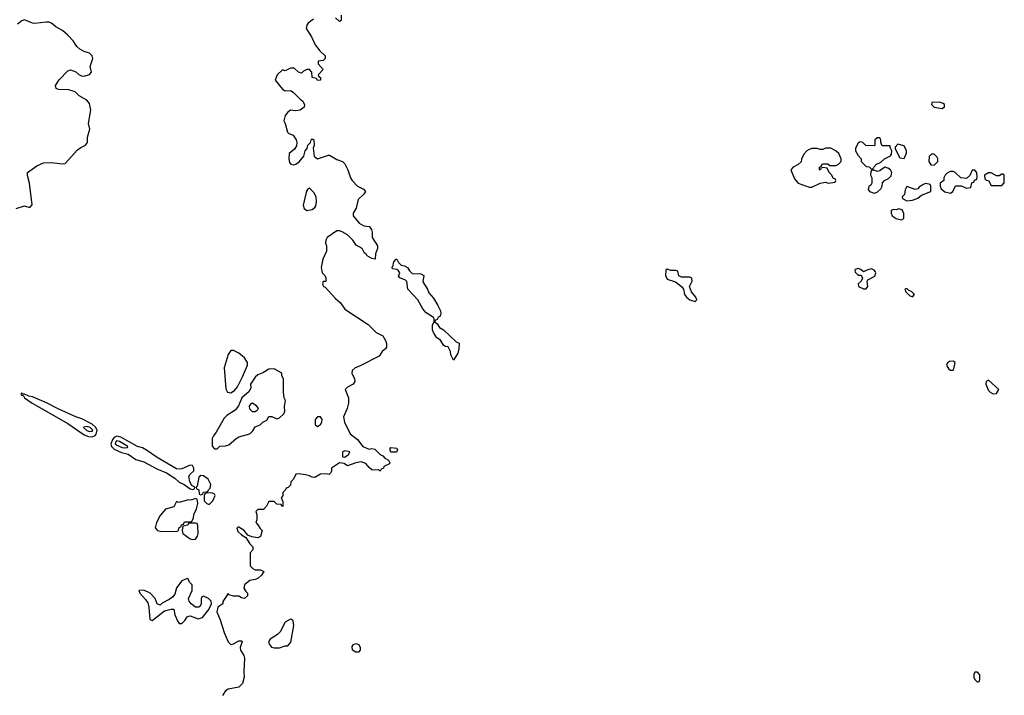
# Model space of a CAD drawing. Header units: inches. Extents: x 2601469 to 2753575, y 449403 to 582909.
# Tile 258 of 350: x 2681755 to 2689007, y 498856 to 503836. Entities that reach past the tile are written whole.
import ezdxf

# ---------------------------------------------------------------- set-up
doc = ezdxf.new("R2010")
doc.units = ezdxf.units.IN
doc.header["$MEASUREMENT"] = 0
doc.layers.add('C6489', color=7, linetype='Continuous')
doc.layers.add('C6580', color=7, linetype='Continuous')

msp = doc.modelspace()

# ---------------------------------------------------------------- linework, layer by layer
at = {"layer": 'C6489', "color": 4, "elevation": 4}
msp.add_lwpolyline([(2683432.3, 500000), (2683450, 499972), (2683471.3, 499950), (2683471.6, 499928.4), (2683452.7, 499907.3), (2683454, 499810), (2683471.3, 499791.3), (2683490, 499782), (2683530, 499782), (2683554, 499770), (2683536.9, 499743.1), (2683510, 499718), (2683490.9, 499709.1), (2683450, 499702), (2683411.3, 499670), (2683407.3, 499647.3), (2683420.7, 499620.7), (2683432, 499610), (2683432, 499590), (2683411.1, 499568.9), (2683390, 499575.3), (2683370, 499588), (2683330, 499588), (2683298, 499598), (2683290, 499606), (2683252.7, 499547.3), (2683252, 499530), (2683214.8, 499505.2), (2683207.3, 499472.7), (2683233, 499413), (2683260.3, 499320.3), (2683291, 499250), (2683310, 499231), (2683330, 499234.8), (2683370, 499259.1), (2683390, 499258), (2683393.7, 499253.7), (2683379.1, 499210), (2683380.5, 499190), (2683405.7, 499150), (2683411.6, 499130), (2683406, 499030), (2683408, 498990), (2683397.6, 498942.4), (2683370, 498917.4), (2683290, 498902.4), (2683270.6, 498890), (2683250, 498856)], dxfattribs=at)
at = {"layer": 'C6489', "color": 4}
for points, elevation in [([(2682990, 499718), (2682950, 499699), (2682910, 499648.7), (2682897.1, 499602.9), (2682879.9, 499580.1), (2682857.3, 499562.7), (2682804, 499536), (2682790, 499522), (2682768.7, 499530), (2682754, 499570), (2682717.2, 499610), (2682670, 499632), (2682634, 499630), (2682641, 499610), (2682682.5, 499562.5), (2682698, 499538), (2682706.4, 499506.4), (2682714.8, 499414.8), (2682730, 499407.3), (2682822, 499478), (2682871.3, 499491.3), (2682890, 499492), (2682898, 499450), (2682921.1, 499401.1), (2682930, 499386.8), (2682950, 499385.5), (2682972.8, 499407.2), (2682990, 499434.8), (2683000.7, 499439.3), (2683010, 499442), (2683070, 499420.7), (2683102, 499430), (2683148.7, 499490), (2683168, 499530), (2683166, 499550), (2683146, 499570), (2683110, 499586), (2683098, 499582), (2683092.7, 499567.3), (2683091.6, 499528.4), (2683082, 499510), (2683074.8, 499505.2), (2683050, 499505.2), (2683019, 499530), (2683004, 499550), (2682998, 499570), (2683026, 499630), (2683026, 499670), (2683006, 499690), (2682995.3, 499715.3)], 4), ([(2683750, 499418), (2683710, 499395.3), (2683674.8, 499325.2), (2683654.4, 499305.6), (2683601, 499270), (2683588.4, 499251.6), (2683596, 499230), (2683610, 499211.3), (2683630, 499206), (2683670, 499206), (2683710, 499222), (2683730, 499222), (2683752.5, 499247.5), (2683775.3, 499370), (2683770, 499406), (2683756.4, 499416.4)], 8), ([(2684230, 499174), (2684207.3, 499190), (2684204.2, 499215.8), (2684214, 499230), (2684230, 499238), (2684252.1, 499232.1), (2684263.8, 499210), (2684263, 499190), (2684250, 499175.1)], 4), ([(2688810, 499026), (2688790, 499026), (2688782, 499010), (2688782, 498990), (2688790, 498974), (2688810, 498954), (2688822, 498958), (2688827.3, 498972.7), (2688827.3, 499007.3)], 8)]:
    msp.add_lwpolyline(points, close=True, dxfattribs=dict(at, elevation=elevation))
at = {"layer": 'C6580', "color": 4, "elevation": 4}
for points in [[(2684122, 503870), (2684122, 503830), (2684110, 503822), (2684082, 503850)], [(2681730, 502444.7), (2681790, 502464.7), (2681830, 502452), (2681848, 502472), (2681827.3, 502630), (2681812.3, 502687.7), (2681814, 502710), (2681880.6, 502759.4), (2681930, 502780.4), (2681990, 502783.1), (2682070, 502772.7), (2682090, 502777.1), (2682182.3, 502877.8), (2682205.3, 502894.7), (2682241.2, 502910), (2682254, 502930), (2682254, 502970), (2682272.7, 503030), (2682261.2, 503070), (2682279.3, 503170), (2682270, 503218), (2682250, 503242), (2682194.6, 503274.6), (2682163.1, 503303.1), (2682118, 503318), (2682041.5, 503321.5), (2682024, 503330), (2682019, 503350), (2682046.6, 503393.4), (2682110, 503458), (2682130, 503466), (2682170, 503451), (2682190, 503431.3), (2682210, 503422.8), (2682230, 503420.7), (2682270, 503431.3), (2682284, 503450), (2682274, 503490), (2682294, 503550), (2682288.7, 503570), (2682280.2, 503580.2), (2682270, 503588.7), (2682230, 503602), (2682199, 503619), (2682177.2, 503637.2), (2682150, 503679), (2682110, 503722.7), (2682070, 503757.2), (2682022.4, 503782.4), (2681988.7, 503810), (2681970, 503817), (2681950, 503818), (2681866.8, 503806.8), (2681849.5, 503809.5), (2681790, 503834), (2681770, 503828), (2681738, 503802)], [(2683919.8, 503840.2), (2683881, 503810), (2683870, 503795.3), (2683865.5, 503770), (2683904, 503710), (2683930.8, 503650), (2683965.5, 503605.5), (2684004.7, 503570), (2684004.7, 503550), (2683990, 503535.3), (2683954, 503530), (2683954, 503510), (2683991.3, 503470), (2683954, 503430), (2683958, 503418), (2683972, 503410), (2683972, 503390), (2683950, 503388), (2683942, 503402), (2683908.9, 503408.9), (2683908, 503450), (2683890, 503468), (2683870, 503468), (2683844.7, 503455.3), (2683830, 503442), (2683808, 503450), (2683778, 503478), (2683750, 503478), (2683710, 503458), (2683690, 503466), (2683651.6, 503428.4), (2683638, 503390), (2683690, 503322.8), (2683710, 503310.8), (2683750, 503314), (2683770, 503302.8), (2683822, 503250), (2683838.8, 503238.8), (2683852, 503210), (2683851.3, 503190), (2683822, 503170), (2683790, 503164), (2683750, 503168.7), (2683730, 503155.3), (2683711.3, 503130), (2683704.7, 503110), (2683702, 503090), (2683711.3, 503071.3), (2683726.8, 503006.8), (2683736.9, 502996.9), (2683770, 502984.7), (2683791, 502950), (2683796, 502930), (2683794.8, 502905.2), (2683778.8, 502881.2), (2683741, 502850), (2683738, 502810), (2683743.6, 502783.6), (2683751.6, 502771.6), (2683773.6, 502766.4), (2683790, 502771.3), (2683812.9, 502787.1), (2683848.7, 502830), (2683858, 502870), (2683873.6, 502886.4), (2683878, 502910), (2683898, 502930), (2683902, 502950), (2683910, 502958), (2683922, 502950), (2683924.7, 502910), (2683918, 502890), (2683924.7, 502830), (2683930, 502824.7), (2683950, 502811.3), (2684030, 502838), (2684036.9, 502836.9), (2684090, 502804.7), (2684134, 502790), (2684150, 502774), (2684172, 502730), (2684191.3, 502670), (2684204.7, 502650), (2684242.8, 502610), (2684286.8, 502586.8), (2684302, 502570), (2684291, 502550), (2684247.7, 502510), (2684234, 502446), (2684212, 502410), (2684211.3, 502390), (2684255.9, 502335.9), (2684290, 502317.3), (2684330.5, 502310.5), (2684346, 502290), (2684351.1, 502268.9), (2684352, 502230), (2684390.5, 502170), (2684390.5, 502150), (2684375.8, 502110), (2684374, 502070), (2684350, 502075.3), (2684315.3, 502095.3), (2684310, 502106), (2684295.3, 502115.3), (2684278, 502150), (2684233.6, 502173.6), (2684208.7, 502210), (2684169.3, 502249.3), (2684130, 502272.3), (2684110, 502279.3), (2684090, 502279.3), (2684021, 502230), (2684011, 502210), (2684007.7, 502190), (2684014.8, 502170), (2684014, 502130), (2683987.9, 502072.1), (2683976, 502010), (2683982, 501970), (2684002, 501950), (2684010, 501934), (2684011.3, 501910), (2684010, 501906), (2683990, 501906), (2683986, 501890), (2683992, 501870), (2684004.5, 501864.5), (2684081.7, 501781.7), (2684118.8, 501750), (2684150, 501702.8), (2684322.8, 501590), (2684381, 501530), (2684430, 501506), (2684450, 501472), (2684457.3, 501450), (2684456.8, 501423.2), (2684450.6, 501409.4), (2684426, 501390), (2684404, 501356), (2684258.4, 501281.6), (2684226, 501270), (2684204, 501250), (2684202.8, 501230), (2684222, 501190), (2684224.7, 501170), (2684212, 501150), (2684170, 501128), (2684152, 501110), (2684178, 501050), (2684178, 501010), (2684166.8, 500970), (2684140.7, 500910), (2684146.8, 500870), (2684190, 500784.7), (2684242.8, 500742.8), (2684282, 500690), (2684328.4, 500671.6), (2684350, 500676), (2684370.9, 500670.9), (2684410, 500632), (2684430, 500622), (2684444.7, 500604.7), (2684472, 500590), (2684482, 500570), (2684478, 500562), (2684438, 500542), (2684434, 500530), (2684418, 500522), (2684410, 500508.7), (2684398, 500518), (2684370, 500515.3), (2684350, 500519), (2684330, 500535.3), (2684305.6, 500565.6), (2684270, 500577.2), (2684230, 500569.2), (2684170, 500548.7), (2684144, 500564), (2684110, 500568.7), (2684052, 500530), (2684051.1, 500508.9), (2684045.4, 500494.6), (2684035.3, 500484.7), (2684009.4, 500489.4), (2683970, 500486.6), (2683930, 500462), (2683910, 500464), (2683890, 500474), (2683860.4, 500480.4), (2683810, 500488), (2683790, 500486), (2683772, 500450), (2683752, 500430), (2683750, 500406), (2683732.7, 500387.3), (2683718, 500382), (2683714, 500370), (2683694, 500350), (2683694, 500330), (2683682, 500310), (2683692.7, 500287.3), (2683692.7, 500247.3), (2683686, 500250), (2683682, 500262), (2683650, 500266), (2683630, 500286), (2683590, 500286), (2683574, 500250), (2683550, 500226), (2683510, 500226), (2683494, 500210), (2683502, 500190), (2683502, 500150), (2683494, 500130), (2683510, 500114), (2683525.4, 500085.4), (2683542, 500070), (2683530, 500028), (2683510, 500018), (2683465.6, 500025.6), (2683436.4, 500036.4), (2683408, 500070), (2683370, 500095.3), (2683363.6, 500096.4), (2683354, 500090), (2683362.8, 500062.8), (2683390, 500038), (2683419.8, 500019.8), (2683432.3, 500000)]]:
    msp.add_lwpolyline(points, dxfattribs=at)
at = {"layer": 'C6580', "color": 4}
for points, elevation in [([(2688530, 503228), (2688474, 503226), (2688472, 503210), (2688490, 503192), (2688550, 503182), (2688567.3, 503192.7), (2688568, 503210), (2688558, 503218)], 8), ([(2688090, 502966), (2688070, 502966), (2688054, 502950), (2688054, 502910), (2688050, 502906), (2687988.4, 502908.4), (2687966, 502930), (2687944.7, 502935.3), (2687930, 502926), (2687912, 502890), (2687912, 502870), (2687930, 502834), (2687954, 502810), (2687954, 502790), (2687990, 502754), (2688011.6, 502751.6), (2688030, 502734), (2688042, 502738), (2688046, 502750), (2688066, 502770), (2688096.4, 502783.6), (2688126, 502810), (2688168.4, 502831.6), (2688176.4, 502843.6), (2688178, 502870), (2688166, 502894), (2688166, 502906), (2688107.3, 502907.3), (2688098, 502930), (2688098, 502950)], 8), ([(2687730, 502888), (2687690, 502888), (2687670, 502878), (2687650, 502878), (2687630, 502886), (2687590, 502886), (2687570, 502878), (2687554, 502870), (2687530, 502846), (2687512.7, 502807.3), (2687511.1, 502788.9), (2687490, 502768), (2687451.6, 502748.4), (2687434, 502730), (2687462, 502662), (2687490, 502632), (2687570, 502602), (2687590, 502602), (2687650, 502632), (2687690, 502638), (2687710, 502632), (2687762, 502638), (2687766, 502650), (2687762, 502662), (2687747.3, 502667.3), (2687738, 502690), (2687718, 502710), (2687702, 502742), (2687670, 502746), (2687658, 502742), (2687650, 502728), (2687646, 502730), (2687646, 502750), (2687662, 502758), (2687666, 502770), (2687672.7, 502772.7), (2687707.3, 502772.7), (2687722, 502762), (2687770, 502762), (2687786, 502770), (2687806, 502790), (2687806, 502810), (2687788, 502850), (2687770, 502868)], 8), ([(2688222, 502918), (2688203.6, 502896.4), (2688203.6, 502883.6), (2688238, 502818), (2688270, 502814), (2688287.3, 502852.7), (2688288, 502870), (2688270, 502906)], 8), ([(2688490, 502846), (2688470, 502846), (2688452.7, 502827.3), (2688452, 502790), (2688466.4, 502766.4), (2688490, 502764.7), (2688518, 502790), (2688518, 502810), (2688510, 502826)], 8), ([(2688130, 502748), (2688104.7, 502735.3), (2688090, 502722), (2688070, 502718), (2688050, 502728), (2688032.7, 502727.3), (2688023.6, 502716.4), (2688022, 502690), (2688031.3, 502671.3), (2688031.3, 502630), (2688023.6, 502616.4), (2688010, 502606), (2688005.4, 502585.4), (2688014, 502570), (2688050, 502558), (2688070, 502564.7), (2688098, 502590), (2688108, 502610), (2688110, 502634), (2688126, 502650), (2688154.6, 502665.4), (2688174, 502686), (2688178, 502710), (2688168, 502730), (2688150, 502742)], 8), ([(2688790, 502726), (2688770, 502726), (2688752.7, 502687.3), (2688730, 502666), (2688686, 502670), (2688646, 502710), (2688630, 502718), (2688610, 502718), (2688590, 502708), (2688572, 502690), (2688562, 502670), (2688562, 502650), (2688534, 502630), (2688534, 502610), (2688542, 502590), (2688570, 502566), (2688610, 502558), (2688628, 502570), (2688648, 502612), (2688690, 502612), (2688730, 502594), (2688762, 502598), (2688767.3, 502632.7), (2688782, 502638), (2688787.3, 502652.7), (2688802, 502658), (2688807.3, 502672.7), (2688806, 502710)], 8), ([(2688910, 502708), (2688890, 502708), (2688862, 502690), (2688863.6, 502663.6), (2688872.7, 502652.7), (2688891.1, 502651.1), (2688910, 502614), (2688990, 502614), (2689007.3, 502632.7), (2689006, 502690), (2688996.4, 502696.4), (2688990, 502698), (2688970, 502686), (2688950, 502686)], 8), ([(2683890, 502593.2), (2683875.3, 502584.7), (2683867.5, 502572.5), (2683842, 502470), (2683850, 502444.7), (2683870, 502430.8), (2683910, 502436), (2683929.3, 502450.7), (2683936, 502464), (2683941.2, 502490), (2683939, 502530), (2683922, 502562)], 4), ([(2688430, 502628), (2688410, 502622), (2688379.6, 502600.4), (2688371, 502589), (2688350, 502584), (2688290, 502606), (2688278, 502582), (2688271.3, 502548.7), (2688254, 502530), (2688258, 502518), (2688290, 502502), (2688330, 502506), (2688370, 502521), (2688397.2, 502542.8), (2688466, 502570), (2688466, 502610), (2688462, 502622)], 8), ([(2688230, 502442), (2688210, 502435.3), (2688190, 502438), (2688174, 502430), (2688174, 502410), (2688182, 502390), (2688210, 502371.3), (2688250, 502361), (2688268.4, 502371.6), (2688268.4, 502408.4), (2688255.3, 502435.3)], 8), ([(2684950, 501326), (2684930, 501366), (2684928, 501390), (2684910, 501426), (2684890, 501428), (2684876.4, 501436.4), (2684854.6, 501474.6), (2684828.7, 501490), (2684804, 501530), (2684795.3, 501550), (2684796.4, 501583.6), (2684808.4, 501611.6), (2684808.7, 501630), (2684802, 501642), (2684750, 501675.1), (2684723.8, 501703.8), (2684686.6, 501770), (2684615.1, 501850), (2684605.6, 501905.6), (2684597.2, 501917.2), (2684554, 501934), (2684545.2, 501945.2), (2684554, 501970), (2684544.7, 501984.7), (2684534, 501994), (2684500.4, 502000.4), (2684498, 502010), (2684504, 502016), (2684510, 502052), (2684528.7, 502071.3), (2684534, 502070), (2684545.4, 502045.4), (2684566, 502026), (2684590, 502022), (2684610.7, 502010.7), (2684625.4, 501985.4), (2684646, 501966), (2684710, 501964), (2684730.8, 501950), (2684724, 501904), (2684758, 501850), (2684770, 501822), (2684803, 501783), (2684836, 501730), (2684854.8, 501690), (2684858, 501670), (2684852, 501650), (2684838, 501642), (2684830, 501626), (2684818, 501622), (2684814, 501610), (2684830, 501594), (2684846.8, 501566.8), (2684878, 501550), (2684970, 501462), (2684992, 501452), (2684990.8, 501410.8), (2684982, 501378)], 4), ([(2686523.6, 501996.4), (2686514, 501990), (2686511, 501950), (2686524.1, 501924.1), (2686584.4, 501904.4), (2686630.7, 501870.7), (2686644, 501850), (2686650.8, 501810), (2686666.8, 501790), (2686690, 501771), (2686730, 501758), (2686742, 501770), (2686735.3, 501790), (2686704, 501830), (2686688, 501870), (2686708, 501910), (2686706, 501930), (2686690, 501938), (2686630, 501938), (2686608.9, 501948.9), (2686602, 501982), (2686587.3, 501987.3), (2686551.6, 501988.4)], 8), ([(2687930, 502002), (2687910, 501995.3), (2687906, 501990), (2687910, 501974), (2687930, 501954), (2687952.7, 501952.7), (2687962, 501930), (2687952, 501910), (2687932, 501890), (2687934, 501870), (2687970, 501852), (2687990, 501852), (2688002, 501870), (2687998, 501910), (2688002, 501918), (2688054.6, 501945.4), (2688062, 501970), (2688058, 501978), (2688048, 501990), (2688030, 501999), (2687994, 501990), (2687970, 501978), (2687950, 501995.3)], 8), ([(2688290, 501855.3), (2688274, 501850), (2688282, 501830), (2688310, 501802), (2688330, 501794), (2688346, 501810), (2688326, 501830), (2688302, 501842)], 8), ([(2683330, 501398), (2683310, 501398), (2683290, 501368), (2683260.5, 501270), (2683274.4, 501114.4), (2683284.7, 501090), (2683310, 501086.8), (2683336.5, 501103.5), (2683359, 501130), (2683396.6, 501203.4), (2683432.7, 501290), (2683432.7, 501310), (2683410, 501344), (2683370, 501378)], 4), ([(2683630, 501262), (2683590, 501259), (2683546.8, 501233.2), (2683510, 501219), (2683490, 501202), (2683456, 501150), (2683456.9, 501123.1), (2683445.4, 501094.6), (2683391.3, 501050), (2683366, 500990), (2683342, 500958), (2683281.3, 500918.7), (2683260.9, 500899.1), (2683203.5, 500796.5), (2683182, 500770), (2683172, 500750), (2683172.7, 500692.7), (2683190, 500674), (2683210, 500674), (2683230, 500692), (2683270, 500694), (2683296.4, 500703.6), (2683348.7, 500750), (2683370, 500761), (2683450, 500784.7), (2683473.2, 500806.8), (2683490, 500834), (2683526, 500850), (2683546, 500870), (2683574.6, 500885.4), (2683590, 500912), (2683611.6, 500911.6), (2683650, 500894), (2683670, 500902), (2683702, 500930), (2683708.7, 500950), (2683705.6, 500985.6), (2683712.3, 501030), (2683704, 501050), (2683699, 501090), (2683698, 501190), (2683686, 501210), (2683686, 501230)], 4), ([(2688630, 501318), (2688603.6, 501316.4), (2688590, 501306), (2688582, 501290), (2688583.6, 501283.6), (2688599.6, 501259.6), (2688610, 501252), (2688630, 501254), (2688636.4, 501263.6), (2688646, 501310)], 8), ([(2688890, 501178), (2688874, 501170), (2688872, 501150), (2688890, 501102), (2688902, 501090), (2688921, 501081), (2688930, 501078), (2688950, 501082), (2688968, 501110)], 8), ([(2681770, 501086), (2681764.7, 501075.3), (2681766.8, 501070), (2681782.5, 501062.5), (2681791, 501050), (2681848.2, 501010), (2682110, 500860.8), (2682230, 500775.8), (2682263, 500763), (2682290, 500760.6), (2682310, 500770.2), (2682318.8, 500781.2), (2682324.9, 500810), (2682313.8, 500833.8), (2682290, 500854), (2682213.7, 500893.7), (2682167.9, 500907.9), (2682044.7, 500964.7), (2681952.6, 501012.6), (2681850, 501055.8), (2681822, 501062), (2681790, 501077), (2681776.4, 501076.4)], 4), ([(2683470, 500946), (2683450, 500966), (2683448.9, 500991.1), (2683466, 501010), (2683469, 501011), (2683494.4, 500994.4), (2683511.3, 500970), (2683503.6, 500956.4), (2683490, 500946)], 4), ([(2683970, 500908.7), (2683950, 500908.7), (2683931.3, 500890), (2683931.3, 500850), (2683950, 500838.8), (2683970, 500851.3), (2683981.2, 500870), (2683984, 500890)], 4), ([(2682250, 500836.8), (2682226.6, 500833.4), (2682226, 500830), (2682250, 500809.1), (2682270, 500800.9), (2682290, 500802.4), (2682293.8, 500810), (2682275.1, 500830)], 8), ([(2682470, 500765.8), (2682450, 500756.8), (2682438.3, 500741.7), (2682427.5, 500707.5), (2682431.2, 500690), (2682450.7, 500670.7), (2682505.4, 500645.4), (2682553.6, 500633.6), (2682610, 500594), (2682670, 500577.8), (2682766.2, 500526.2), (2682836, 500496), (2682897.4, 500457.4), (2682930, 500427.3), (2682966, 500410), (2683010, 500378), (2683030, 500374), (2683042, 500378), (2683046, 500390), (2683024, 500404), (2683009.2, 500429.2), (2683000.9, 500470), (2683010, 500486), (2683038, 500510), (2683039, 500530), (2683029.1, 500549.1), (2683010, 500553.2), (2682950, 500525.6), (2682930, 500522.4), (2682910, 500526.3), (2682768.5, 500608.5), (2682690, 500664.4), (2682659.6, 500679.6), (2682622.9, 500690), (2682499.4, 500759.4)], 4), ([(2682470, 500733.2), (2682465.5, 500730), (2682459.6, 500710), (2682470, 500699), (2682510, 500683.2), (2682530, 500679.5), (2682550, 500682), (2682551.6, 500690), (2682490, 500727.8)], 8), ([(2684530, 500648.7), (2684489.1, 500649.1), (2684483.1, 500663.1), (2684484.7, 500675.3), (2684490, 500682), (2684530, 500678), (2684538, 500670)], 4), ([(2684150, 500658), (2684134, 500650), (2684134, 500614), (2684150, 500612), (2684170, 500626), (2684178, 500630), (2684186, 500650)], 4), ([(2683090, 500475.3), (2683075.3, 500464.7), (2683062, 500398), (2683054, 500390), (2683058, 500378), (2683074, 500370), (2683078, 500338), (2683090, 500334), (2683102, 500338), (2683110, 500354), (2683142, 500358), (2683146, 500370), (2683158, 500382), (2683162, 500410), (2683144, 500450), (2683110, 500473.2)], 4), ([(2683170, 500348), (2683130, 500346), (2683118, 500342), (2683114, 500330), (2683114, 500290), (2683134, 500270), (2683150, 500262), (2683178, 500290), (2683195.3, 500330), (2683190, 500338)], 4), ([(2683050, 500306), (2683023.6, 500296.4), (2682990, 500294), (2682930, 500278), (2682910, 500286), (2682890, 500246), (2682830, 500228), (2682790, 500182), (2682762.8, 500130), (2682752, 500092), (2682770, 500072), (2682790, 500067.3), (2682910, 500064.7), (2682926, 500070), (2682930, 500094), (2682942, 500098), (2682947.3, 500112.7), (2682962, 500118), (2682970, 500134), (2683010, 500134), (2683022, 500138), (2683036.4, 500163.6), (2683038, 500190), (2683058, 500230), (2683068, 500270), (2683062, 500302)], 4), ([(2683050, 500126), (2683010, 500126), (2682998, 500122), (2682994, 500110), (2682958, 500102), (2682952, 500070), (2682958, 500050), (2683010, 500010.7), (2683030, 500004.9), (2683050, 500007.3), (2683065.2, 500030), (2683069.2, 500050), (2683067.3, 500107.3), (2683062, 500122)], 4)]:
    msp.add_lwpolyline(points, close=True, dxfattribs=dict(at, elevation=elevation))

doc.saveas('drawing.dxf')
